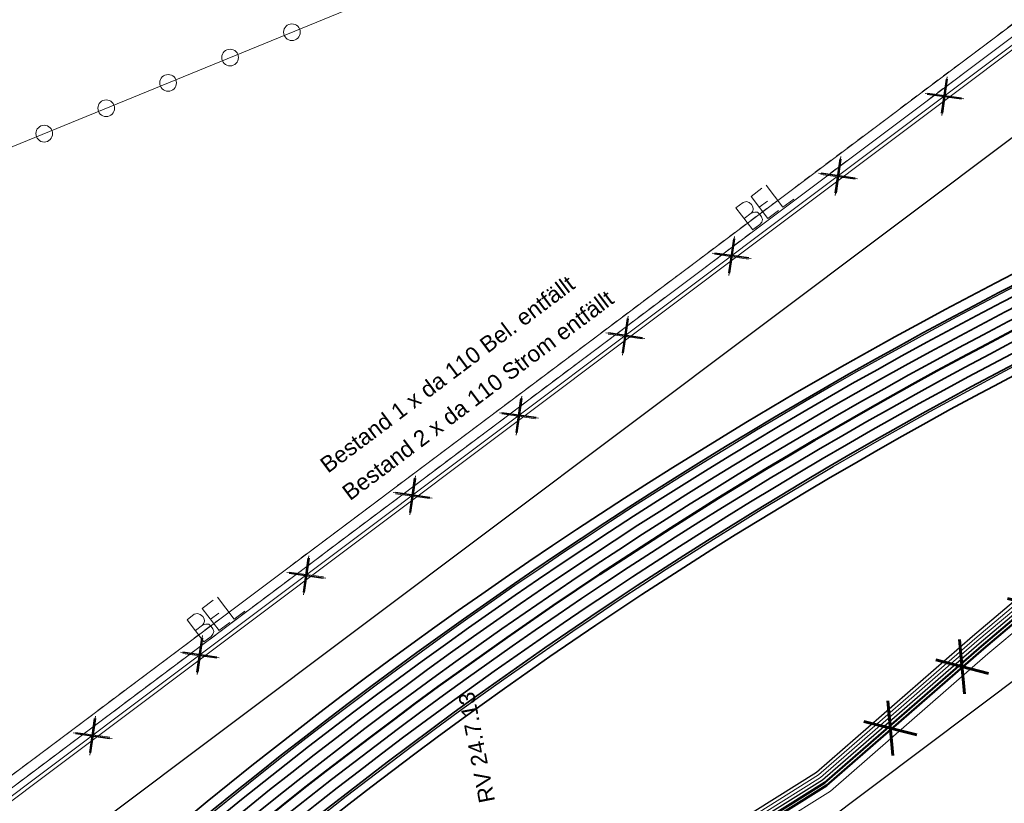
# Model space of a CAD drawing. Header units: metres. Extents: x -502 to 161, y -108 to 174.
# Tile 257 of 656: x -238 to -224, y -1 to 10. Entities that reach past the tile are written whole.
import ezdxf

# ---------------------------------------------------------------- set-up
doc = ezdxf.new("R2010")
doc.units = ezdxf.units.M
doc.header["$LTSCALE"] = 0.1
doc.linetypes.add('102', pattern=[101.6, 101.6, 0])
doc.linetypes.add('2-1', pattern=[0.17, 0.06, -0.025, 0.06, -0.025])
for name, color, linetype in [('BRI31-005.05-5p02-Koordinierung Lageplan 4. BA ZOB West 2022-06-15', 7, 'Continuous'), ('BRI31-005.06-5f07-Koordinierung Lageplan 4. BA ZOB Fernbusbahnh', 7, 'Continuous'), ('BRI31-005.07-5f08-Koordinierung Lageplan 4. BA Radstation - Seeterrasse 2023-05-31', 7, 'Continuous')]:
    doc.layers.add(name, color=color, linetype=linetype)
doc.styles.add('Arial', font='arial.ttf')
doc.styles.add('Txt', font='txt_____.ttf')

# ---------------------------------------------------------------- blocks, each defined once
blk = doc.blocks.new('10011')
at = {"color": 190, "linetype": 'Continuous', "lineweight": 13, "true_color": 0x7f00ff, "transparency": 33554687}
for p, q in [((4.302568, 0.608018), (4.469535, 0.6081)), ((4.302568, 0.608018), (4.304235, 0.088154)), ((4.655568, 0.608018), (4.907582, 0.608142)), ((4.655568, 0.608018), (4.657235, 0.088154)), ((5.008568, 0.608018), (5.010235, 0.088154)), ((4.302693, 0.352595), (4.469661, 0.352677)), ((4.655694, 0.352595), (4.847467, 0.352689)), ((4.302824, 0.088154), (4.469791, 0.088236)), ((4.655824, 0.088154), (4.907837, 0.088278)), ((5.008823, 0.088154), (5.260838, 0.088278))]:
    blk.add_line(p, q, dxfattribs=at)
at = {"color": 190, "linetype": 'Continuous', "lineweight": 13, "true_color": 0x7f00ff, "transparency": 33554687, "flags": 128}
blk.add_lwpolyline([(4.469535, 0.6081), (4.530396, 0.585559), (4.557445, 0.540477), (4.569467, 0.480368), (4.566462, 0.43228), (4.546926, 0.393209), (4.513866, 0.367663), (4.469661, 0.352677), (4.531898, 0.330094), (4.573975, 0.298537), (4.585997, 0.238428), (4.581489, 0.182827), (4.567964, 0.136242), (4.52739, 0.103182), (4.469791, 0.088236)], dxfattribs=at)
blk = doc.blocks.new('1016')
at = {"color": 7, "linetype": 'Continuous', "lineweight": 9, "transparency": 33554687}
for p, q in [((0.703072, 0.277444), (1.257444, -0.276928)), ((1.257444, 0.277444), (0.703072, -0.276928))]:
    blk.add_line(p, q, dxfattribs=at)
at = {"color": 2, "linetype": 'Continuous', "lineweight": 20, "true_color": 0xffff00, "transparency": 33554687}
for p, q in [((1.212401, 0.25319), (0.727326, -0.231885)), ((0.727326, 0.232401), (1.212401, -0.252674)), ((0.748114, 0.25319), (1.23319, -0.231885)), ((1.23319, 0.232401), (0.748114, -0.252674))]:
    blk.add_line(p, q, dxfattribs=at)
blk = doc.blocks.new('9141')
at = {"color": 7, "linetype": 'Continuous', "lineweight": 9, "transparency": 33554687}
blk.add_circle((0, 0), 0.25, dxfattribs=at)

msp = doc.modelspace()

# ---------------------------------------------------------------- linework, layer by layer
at = {"layer": 'BRI31-005.05-5p02-Koordinierung Lageplan 4. BA ZOB West 2022-06-15', "color": 255, "linetype": 'Continuous', "lineweight": 13, "transparency": 33554687, "flags": 128}
msp.add_lwpolyline([(-181.694, 38.893, 0.054139), (-198.436, 28.965), (-236.591, 0.344), (-264.067, -20.267), (-264.067, -20.267, -0.045833), (-278.968, -29.442), (-278.968, -29.442), (-281.731, -30.811), (-281.731, -30.811, -0.047348), (-316.383, -43.703), (-316.383, -43.703, 0.090587), (-332.98, -51.565, -0.025816), (-337.225, -54.294)], format="xyb", dxfattribs=at)
at = {"layer": 'BRI31-005.05-5p02-Koordinierung Lageplan 4. BA ZOB West 2022-06-15', "color": 250, "linetype": '102', "lineweight": 13, "true_color": 0x333333, "transparency": 33554687, "flags": 128}
for points in [[(-388.371, -27.044), (-388.111, -26.768), (-387.302, -26.275), (-386.29, -26.082), (-385.895, -26.127), (-384.332, -25.57), (-381.35, -25.097), (-378.375, -24.538), (-375.339, -23.899), (-372.362, -23.298), (-369.396, -22.758), (-366.309, -22.197), (-363.229, -21.717), (-360.307, -21.198), (-357.305, -20.667), (-354.305, -20.316), (-351.282, -19.906), (-348.149, -19.515), (-345.174, -19.305), (-342.776, -19.47), (-341.98, -19.45), (-340.908, -19.5), (-338.11, -19.66), (-335.961, -20.016), (-332.944, -20.376), (-329.947, -20.756), (-326.881, -21.187), (-323.902, -21.707), (-320.962, -22.185), (-317.905, -22.355), (-314.86, -22.515), (-311.899, -22.485), (-308.674, -22.425), (-305.646, -22.465), (-302.593, -22.575), (-299.729, -22.635), (-296.687, -22.665), (-294.836, -22.725), (-293.826, -22.765), (-292.242, -22.815), (-291.011, -22.795), (-288.126, -22.975), (-285.12, -23.045), (-282.04, -22.925), (-278.747, -22.955), (-275.817, -22.695), (-272.727, -22.426), (-270.031, -21.958), (-266.81, -21.21), (-263.969, -20.462), (-260.881, -19.437), (-258.242, -18.259), (-256.269, -17.471), (-247.408, -12.827), (-247.38, -12.81), (-246.593, -12.34), (-245.907, -11.928), (-244.866, -11.346), (-242.317, -10.014), (-239.472, -8.553), (-236.887, -7.336), (-229.013, -2.331), (-226.579, -0.808), (-224.246, 1.223), (-219.645, 5.111), (-217.317, 7.193), (-214.815, 9.189), (-212.534, 10.929), (-209.797, 13.145), (-209.236, 13.621), (-208.625, 14.269), (-207.856, 14.714), (-205.652, 16.886), (-203.189, 18.836), (-200.891, 20.806), (-198.521, 22.65), (-196.084, 24.4), (-193.692, 26.24), (-185.887, 31.377), (-183.194, 32.719), (-180.443, 33.701), (-177.644, 34.533), (-174.869, 35.205), (-172.66, 35.494), (-172.634, 35.296)], [(-173.467, 35.136), (-174.823, 34.959), (-177.578, 34.291), (-180.365, 33.463), (-183.096, 32.489), (-185.763, 31.159), (-193.546, 26.036), (-195.934, 24.2), (-198.371, 22.45), (-200.733, 20.614), (-203.029, 18.644), (-205.486, 16.698), (-207.704, 14.514), (-208.467, 14.071), (-209.064, 13.439), (-209.637, 12.953), (-212.38, 10.731), (-214.661, 8.991), (-217.155, 7.003), (-219.481, 4.923), (-224.084, 1.033), (-226.429, -1.01), (-228.881, -2.543), (-236.767, -7.556), (-239.362, -8.777), (-242.202, -10.236), (-244.746, -11.566), (-245.781, -12.146), (-246.465, -12.554), (-247.248, -13.021), (-247.28, -13.044), (-256.165, -17.699), (-258.144, -18.489), (-260.791, -19.669), (-263.897, -20.702), (-266.75, -21.452), (-269.981, -22.204), (-272.695, -22.674), (-275.795, -22.945), (-278.737, -23.205), (-282.038, -23.175), (-285.118, -23.295), (-288.136, -23.225), (-291.017, -23.045), (-292.244, -23.065), (-293.836, -23.015), (-294.846, -22.975), (-296.693, -22.915), (-299.733, -22.885), (-302.601, -22.825), (-305.652, -22.715), (-308.674, -22.675), (-311.897, -22.735), (-314.866, -22.765), (-317.917, -22.605), (-320.99, -22.435), (-323.944, -21.955), (-326.921, -21.435), (-329.979, -21.004), (-332.974, -20.624), (-335.995, -20.264), (-338.143, -19.909), (-338.111, -19.711), (-335.967, -20.066), (-332.95, -20.426), (-329.953, -20.806), (-326.889, -21.237), (-323.91, -21.757), (-320.968, -22.235), (-317.907, -22.405), (-314.862, -22.565), (-311.899, -22.535), (-308.674, -22.475), (-305.648, -22.515), (-302.595, -22.625), (-299.729, -22.685), (-296.689, -22.715), (-294.838, -22.775), (-293.828, -22.815), (-292.242, -22.865), (-291.013, -22.845), (-288.128, -23.025), (-285.12, -23.095), (-282.04, -22.975), (-278.745, -23.005), (-275.813, -22.745), (-272.721, -22.476), (-270.021, -22.008), (-266.798, -21.258), (-263.955, -20.51), (-260.863, -19.483), (-258.222, -18.305), (-256.249, -17.517), (-247.384, -12.872), (-247.356, -12.853), (-246.567, -12.382), (-245.881, -11.972), (-244.842, -11.39), (-242.294, -10.058), (-239.45, -8.597), (-236.863, -7.38), (-228.987, -2.373), (-226.549, -0.848), (-224.214, 1.185), (-219.613, 5.073), (-217.285, 7.155), (-214.785, 9.149), (-212.504, 10.889), (-209.765, 13.107), (-209.202, 13.585), (-208.593, 14.229), (-207.826, 14.674), (-205.618, 16.848), (-203.157, 18.798), (-200.859, 20.768), (-198.491, 22.61), (-196.054, 24.36), (-193.662, 26.2), (-185.863, 31.333), (-183.174, 32.673), (-180.427, 33.653), (-177.63, 34.485), (-174.859, 35.155), (-173.493, 35.334), (-173.467, 35.136)], [(-172.634, 35.296), (-174.833, 35.009), (-177.592, 34.339), (-180.381, 33.511), (-183.116, 32.535), (-185.787, 31.203), (-193.576, 26.076), (-195.964, 24.24), (-198.401, 22.49), (-200.765, 20.652), (-203.061, 18.682), (-205.52, 16.736), (-207.734, 14.554), (-208.499, 14.111), (-209.098, 13.475), (-209.669, 12.991), (-212.41, 10.771), (-214.691, 9.031), (-217.187, 7.041), (-219.513, 4.961), (-224.116, 1.071), (-226.459, -0.97), (-228.907, -2.501), (-236.791, -7.512), (-239.384, -8.733), (-242.225, -10.192), (-244.77, -11.522), (-245.807, -12.102), (-246.491, -12.512), (-247.276, -12.98), (-247.308, -13.001), (-256.185, -17.653), (-258.164, -18.443), (-260.809, -19.623), (-263.911, -20.654), (-266.762, -21.404), (-269.991, -22.154), (-272.701, -22.624), (-275.799, -22.895), (-278.739, -23.155), (-282.038, -23.125), (-285.118, -23.245), (-288.134, -23.175), (-291.015, -22.995), (-292.244, -23.015), (-293.834, -22.965), (-294.844, -22.925), (-296.691, -22.865), (-299.733, -22.835), (-302.599, -22.775), (-305.65, -22.665), (-308.674, -22.625), (-311.897, -22.685), (-314.864, -22.715), (-317.915, -22.555), (-320.984, -22.385), (-323.936, -21.905), (-326.913, -21.385), (-329.973, -20.954), (-332.968, -20.574), (-335.989, -20.214), (-338.132, -19.86), (-340.918, -19.7), (-341.982, -19.65), (-342.78, -19.67), (-345.174, -19.505), (-348.129, -19.715), (-351.256, -20.104), (-354.279, -20.514), (-357.275, -20.865), (-360.273, -21.394), (-363.197, -21.915), (-366.275, -22.395), (-369.36, -22.954), (-372.324, -23.494), (-375.299, -24.095), (-378.335, -24.734), (-381.316, -25.295), (-384.282, -25.764), (-385.871, -26.331), (-386.282, -26.284), (-387.228, -26.465), (-387.983, -26.924), (-388.247, -27.204)], [(-245.858, -12.016), (-244.817, -11.434), (-242.27, -10.102), (-239.428, -8.642), (-236.839, -7.424), (-228.961, -2.415), (-226.519, -0.888), (-224.181, 1.147), (-219.58, 5.035), (-217.253, 7.118), (-214.754, 9.11), (-212.473, 10.849), (-209.733, 13.069), (-209.575, 12.875), (-212.319, 10.653), (-214.6, 8.912), (-217.091, 6.926), (-219.416, 4.847), (-224.019, 0.957), (-226.369, -1.09), (-228.827, -2.627), (-236.719, -7.644), (-239.318, -8.866), (-242.154, -10.324), (-244.699, -11.654), (-245.736, -12.234), (-245.858, -12.016)]]:
    msp.add_lwpolyline(points, dxfattribs=at)
at = {"layer": 'BRI31-005.05-5p02-Koordinierung Lageplan 4. BA ZOB West 2022-06-15', "color": 250, "linetype": 'Continuous', "lineweight": 25, "true_color": 0x333333, "transparency": 33554687, "flags": 128}
for points in [[(-239.472, -8.553), (-236.887, -7.336), (-229.013, -2.331), (-226.579, -0.808), (-224.246, 1.223), (-219.645, 5.111), (-217.317, 7.193), (-214.815, 9.189), (-212.534, 10.929), (-209.797, 13.145), (-209.236, 13.621), (-208.625, 14.269), (-207.856, 14.714), (-205.652, 16.886), (-203.189, 18.836), (-200.891, 20.806), (-198.521, 22.65), (-196.084, 24.4), (-193.692, 26.24), (-185.887, 31.377), (-183.194, 32.719), (-180.443, 33.701), (-177.644, 34.533)], [(-177.592, 34.339), (-180.381, 33.511), (-183.116, 32.535), (-185.787, 31.203), (-193.576, 26.076), (-195.964, 24.24), (-198.401, 22.49), (-200.765, 20.652), (-203.061, 18.682), (-205.52, 16.736), (-207.734, 14.554), (-208.499, 14.111), (-209.098, 13.475), (-209.669, 12.991), (-212.41, 10.771), (-214.691, 9.031), (-217.187, 7.041), (-219.513, 4.961), (-224.116, 1.071), (-226.459, -0.97), (-228.907, -2.501), (-236.791, -7.512), (-239.384, -8.733)]]:
    msp.add_lwpolyline(points, dxfattribs=at)
at = {"layer": 'BRI31-005.05-5p02-Koordinierung Lageplan 4. BA ZOB West 2022-06-15', "color": 1, "linetype": 'Continuous', "lineweight": 25, "true_color": 0xff0000, "transparency": 33554687, "flags": 128}
msp.add_lwpolyline([(-208.53, 14.15), (-209.133, 13.512), (-209.701, 13.03), (-212.442, 10.81), (-214.723, 9.07), (-217.22, 7.079), (-219.547, 4.998), (-224.149, 1.109), (-226.489, -0.929), (-228.934, -2.458), (-236.815, -7.468), (-239.406, -8.687), (-242.248, -10.147), (-244.794, -11.478), (-245.831, -12.059), (-246.516, -12.468), (-247.302, -12.937), (-247.332, -12.958), (-256.207, -17.608)], dxfattribs=at)
at = {"layer": 'BRI31-005.05-5p02-Koordinierung Lageplan 4. BA ZOB West 2022-06-15', "color": 3, "linetype": 'Continuous', "lineweight": 50, "true_color": 0x00ff00, "transparency": 33554687, "flags": 128}
for points in [[(-208.948, 13.562), (-209.009, 13.498), (-209.064, 13.439), (-209.16, 13.358), (-209.387, 13.165), (-209.67, 12.991), (-212.411, 10.771), (-214.692, 9.031), (-217.188, 7.041), (-219.514, 4.96), (-224.116, 1.071), (-226.459, -0.969), (-228.907, -2.5), (-236.791, -7.512), (-239.384, -8.732), (-242.224, -10.191), (-244.77, -11.522), (-245.809, -12.103), (-245.941, -12.171)], [(-208.889, 13.479), (-208.936, 13.429), (-208.995, 13.366), (-209.095, 13.282), (-209.328, 13.084), (-209.637, 12.953), (-212.38, 10.732), (-214.661, 8.992), (-217.156, 7.003), (-219.481, 4.922), (-224.083, 1.033), (-226.429, -1.009), (-228.88, -2.542), (-236.767, -7.556), (-239.362, -8.777), (-242.201, -10.235), (-244.746, -11.566), (-245.785, -12.147)]]:
    msp.add_lwpolyline(points, dxfattribs=at)
at = {"layer": 'BRI31-005.05-5p02-Koordinierung Lageplan 4. BA ZOB West 2022-06-15', "color": 3, "linetype": 'Continuous', "lineweight": 35, "true_color": 0x00ff00, "transparency": 33554687, "flags": 128}
for points in [[(-279.406, -30.924), (-270.947, -26.71, 0.095997), (-268.161, -24.576, -0.065942), (-264.821, -21.686, 0.025186), (-260.486, -18.512), (-255.527, -14.482, -0.005996), (-254.92, -14.001, -0.059186), (-248.385, -10.082, 0.078462), (-238.291, -3.489), (-238.291, -3.489, -0.100623), (-214.844, 10.395), (-214.844, 10.395), (-211.177, 9.7), (-205.55, 1.444)], [(-205.711, 1.414), (-211.266, 9.565), (-214.833, 10.24), (-214.833, 10.24, 0.100475), (-238.191, -3.6), (-238.191, -3.6, -0.078462), (-248.324, -10.219), (-248.324, -10.219, 0.059186), (-254.828, -14.12), (-254.828, -14.12), (-254.828, -14.12, 0.005996), (-255.433, -14.599), (-255.433, -14.599), (-260.391, -18.628, -0.025186), (-264.738, -21.811), (-264.738, -21.811, 0.065942), (-268.049, -24.675), (-268.049, -24.675), (-268.049, -24.675, -0.095997), (-270.88, -26.844), (-270.88, -26.844), (-279.34, -31.058)], [(-311.246, -44.722), (-303.635, -41.897), (-298.44, -39.61), (-284.995, -33.889), (-279.275, -31.193), (-270.813, -26.978, 0.095997), (-267.936, -24.775), (-267.936, -24.775, -0.065942), (-264.656, -21.936), (-264.656, -21.936, 0.025186), (-260.296, -18.745), (-255.338, -14.715, -0.005996), (-254.737, -14.238), (-254.737, -14.238, -0.059186), (-248.262, -10.355), (-248.262, -10.355, 0.078462), (-238.09, -3.711), (-238.09, -3.711, -0.100327), (-214.821, 10.085), (-214.821, 10.085), (-211.355, 9.429), (-205.872, 1.383)], [(-206.032, 1.353), (-211.444, 9.293), (-214.81, 9.93), (-214.81, 9.93, 0.100178), (-237.99, -3.823), (-237.99, -3.823, -0.078462), (-248.201, -10.492), (-248.201, -10.492, 0.059186), (-254.645, -14.357), (-254.645, -14.357), (-254.645, -14.357, 0.005996), (-255.243, -14.831), (-255.243, -14.831), (-260.202, -18.861), (-260.202, -18.861, -0.025186), (-264.574, -22.062), (-264.574, -22.062), (-264.574, -22.062, 0.065942), (-267.824, -24.874), (-267.824, -24.874), (-267.824, -24.874, -0.095997), (-270.746, -27.112), (-270.746, -27.112), (-279.21, -31.328)], [(-279.144, -31.463), (-270.679, -27.247, 0.095997), (-267.712, -24.974), (-267.712, -24.974, -0.065942), (-264.491, -22.187), (-264.491, -22.187, 0.025186), (-260.107, -18.977), (-255.149, -14.948, -0.005996), (-254.553, -14.475, -0.059186), (-248.139, -10.629), (-248.139, -10.629, 0.078462), (-237.889, -3.934), (-237.889, -3.934), (-237.889, -3.934, -0.100028), (-214.798, 9.776), (-214.798, 9.776), (-211.533, 9.157), (-206.193, 1.322)], [(-206.514, 1.261), (-211.711, 8.885), (-214.775, 9.466, 0.099728), (-237.688, -4.156, -0.078462), (-248.017, -10.903, 0.059186), (-254.369, -14.713, 0.005996), (-254.96, -15.181), (-259.918, -19.21, -0.025186), (-264.326, -22.438, 0.065942), (-267.488, -25.173), (-267.488, -25.173, -0.095997), (-270.545, -27.515), (-270.545, -27.515), (-279.013, -31.733)], [(-278.948, -31.868), (-270.479, -27.649), (-270.479, -27.649, 0.095997), (-267.375, -25.273), (-267.375, -25.273, -0.065942), (-264.244, -22.563), (-264.244, -22.563, 0.025186), (-259.823, -19.327), (-259.823, -19.327), (-254.865, -15.297, -0.005996), (-254.278, -14.831), (-254.278, -14.831, -0.059186), (-247.955, -11.04), (-247.955, -11.04, 0.078462), (-237.587, -4.268), (-237.587, -4.268, -0.099577), (-214.764, 9.311), (-214.764, 9.311), (-211.8, 8.75), (-206.675, 1.23)], [(-206.836, 1.2), (-211.889, 8.614), (-214.752, 9.156), (-214.752, 9.156, 0.099425), (-237.487, -4.379), (-237.487, -4.379, -0.078462), (-247.894, -11.176, 0.059186), (-254.186, -14.95, 0.005996), (-254.77, -15.413), (-259.729, -19.443, -0.025186), (-264.161, -22.688, 0.065942), (-267.263, -25.372, -0.095997), (-270.412, -27.784), (-278.882, -32.003), (-284.627, -34.71), (-298.083, -40.435), (-303.297, -42.731), (-310.925, -45.563), (-314.767, -47.655, 0.354166), (-315.247, -48.819), (-312.901, -56.696), (-312.901, -56.696, 0.16104), (-309.364, -61.769), (-309.364, -61.769)], [(-278.817, -32.138), (-270.345, -27.918), (-270.345, -27.918, 0.095997), (-267.151, -25.472), (-267.151, -25.472), (-267.151, -25.472, -0.065941), (-264.079, -22.814), (-264.079, -22.814), (-264.079, -22.814, 0.025186), (-259.634, -19.56), (-259.634, -19.56), (-254.676, -15.53, -0.005996), (-254.094, -15.069, -0.059186), (-247.832, -11.313, 0.078462), (-237.386, -4.49), (-237.386, -4.49, -0.099273), (-214.74, 9.001), (-214.74, 9.001), (-211.978, 8.478), (-206.997, 1.169)]]:
    msp.add_lwpolyline(points, format="xyb", dxfattribs=at)
at = {"layer": 'BRI31-005.05-5p02-Koordinierung Lageplan 4. BA ZOB West 2022-06-15', "color": 21, "linetype": 'Continuous', "lineweight": 25, "true_color": 0xff9f7f, "transparency": 33554687, "flags": 128}
for points in [[(-214.631, 10.278, 0.101236), (-238.172, -3.624), (-239.903, -5.094), (-241.875, -2.662)], [(-247.881, -11.204), (-247.881, -11.204, 0.078447), (-237.468, -4.403), (-237.468, -4.403), (-237.468, -4.403, -0.100192), (-214.552, 9.194), (-214.552, 9.194)]]:
    msp.add_lwpolyline(points, format="xyb", dxfattribs=at)
at = {"layer": 'BRI31-005.05-5p02-Koordinierung Lageplan 4. BA ZOB West 2022-06-15', "color": 1, "linetype": 'Continuous', "lineweight": 50, "true_color": 0xff0000, "transparency": 33554687, "flags": 128}
msp.add_lwpolyline([(-254.461, -14.594), (-254.461, -14.594, -0.059186), (-248.078, -10.766), (-248.078, -10.766, 0.078462), (-237.788, -4.045), (-237.788, -4.045, -0.099878), (-214.787, 9.621), (-214.787, 9.621), (-211.622, 9.021), (-206.354, 1.291)], format="xyb", dxfattribs=at)
at = {"layer": 'BRI31-005.06-5f07-Koordinierung Lageplan 4. BA ZOB Fernbusbahnh', "color": 7, "linetype": 'Continuous', "lineweight": 30, "transparency": 33554687}
for p, q in [((-263.407, -21.146), (-199.086, 27.102)), ((-251.36, -20.235), (-195.185, 21.902))]:
    msp.add_line(p, q, dxfattribs=at)
at = {"layer": 'BRI31-005.06-5f07-Koordinierung Lageplan 4. BA ZOB Fernbusbahnh', "color": 4, "linetype": 'Continuous', "lineweight": 13, "true_color": 0x00ffff, "transparency": 33554687}
msp.add_line((-211.282, 19.713), (-244.424, 6.148, 320.026), dxfattribs=at)
at = {"layer": 'BRI31-005.06-5f07-Koordinierung Lageplan 4. BA ZOB Fernbusbahnh', "color": 7, "linetype": 'Continuous', "lineweight": 13, "transparency": 33554687, "flags": 128}
for points in [[(-337.053, -53.906), (-337.053, -53.906, 0.024076), (-333.124, -51.36), (-333.124, -51.36, -0.090571), (-316.448, -43.461, 0.047347), (-281.841, -30.587), (-279.077, -29.218, 0.045809), (-264.224, -20.071), (-198.594, 29.158, -0.054812), (-181.586, 39.217), (-181.586, 39.217, -0.038475), (-159.177, 47.336), (-159.177, 47.336, 0.039395), (-137.757, 55.141), (-137.192, 55.4), (-137.192, 55.4, 0.064343), (-127.446, 61.52), (-127.446, 61.52), (-122.571, 65.536, -0.170872), (-88.33, 78.059), (-82.282, 78.436), (-80.567, 79.709), (-70.98, 86.821), (-68.555, 87.666)], [(-279.011, -29.352, 0.045809), (-264.134, -20.191), (-198.504, 29.038), (-198.504, 29.038, -0.054812), (-181.524, 39.08), (-181.524, 39.08, -0.038475), (-159.137, 47.192), (-159.137, 47.192, 0.039395), (-137.695, 55.004), (-137.695, 55.004), (-137.129, 55.264, 0.064344), (-127.35, 61.405), (-122.476, 65.42), (-122.476, 65.42, -0.17089), (-88.325, 77.909), (-88.325, 77.909), (-82.228, 78.289), (-80.478, 79.588), (-70.909, 86.687), (-68.561, 87.506)]]:
    msp.add_lwpolyline(points, format="xyb", dxfattribs=at)
at = {"layer": 'BRI31-005.06-5f07-Koordinierung Lageplan 4. BA ZOB Fernbusbahnh', "color": 255, "linetype": 'Continuous', "lineweight": 9, "transparency": 33554687, "flags": 128}
msp.add_lwpolyline([(-181.694, 38.893, 0.054139), (-198.436, 28.965), (-236.591, 0.344), (-264.067, -20.267), (-264.067, -20.267, -0.045833), (-278.968, -29.442), (-278.968, -29.442), (-281.731, -30.811), (-281.731, -30.811, -0.047348), (-316.383, -43.703), (-316.383, -43.703, 0.090587), (-332.98, -51.565, -0.025816), (-337.225, -54.294)], format="xyb", dxfattribs=at)
at = {"layer": 'BRI31-005.06-5f07-Koordinierung Lageplan 4. BA ZOB Fernbusbahnh', "color": 190, "linetype": 'Continuous', "lineweight": 13, "true_color": 0x7f00ff, "transparency": 33554687, "flags": 128}
msp.add_lwpolyline([(-337.2, -54.337, 0.025831), (-332.949, -51.604, -0.090589), (-316.367, -43.75), (-316.367, -43.75, 0.047344), (-281.709, -30.856), (-281.709, -30.856), (-278.944, -29.487), (-278.944, -29.487, 0.045829), (-264.037, -20.307), (-264.037, -20.307), (-198.414, 28.918, -0.054812), (-181.463, 38.943)], format="xyb", dxfattribs=at)
at = {"layer": 'BRI31-005.06-5f07-Koordinierung Lageplan 4. BA ZOB Fernbusbahnh', "color": 250, "linetype": '102', "lineweight": 9, "true_color": 0x333333, "transparency": 33554687, "flags": 128}
for points in [[(-388.371, -27.044), (-388.111, -26.768), (-387.302, -26.275), (-386.29, -26.082), (-385.895, -26.127), (-384.332, -25.57), (-381.35, -25.097), (-378.375, -24.538), (-375.339, -23.899), (-372.362, -23.298), (-369.396, -22.758), (-366.309, -22.197), (-363.229, -21.717), (-360.307, -21.198), (-357.305, -20.667), (-354.305, -20.316), (-351.282, -19.906), (-348.149, -19.515), (-345.174, -19.305), (-342.776, -19.47), (-341.98, -19.45), (-340.908, -19.5), (-338.11, -19.66), (-335.961, -20.016), (-332.944, -20.376), (-329.947, -20.756), (-326.881, -21.187), (-323.902, -21.707), (-320.962, -22.185), (-317.905, -22.355), (-314.86, -22.515), (-311.899, -22.485), (-308.674, -22.425), (-305.646, -22.465), (-302.593, -22.575), (-299.729, -22.635), (-296.687, -22.665), (-294.836, -22.725), (-293.826, -22.765), (-292.242, -22.815), (-291.011, -22.795), (-288.126, -22.975), (-285.12, -23.045), (-282.04, -22.925), (-278.747, -22.955), (-275.817, -22.695), (-272.727, -22.426), (-270.031, -21.958), (-266.81, -21.21), (-263.969, -20.462), (-260.881, -19.437), (-258.242, -18.259), (-256.269, -17.471), (-247.408, -12.827), (-247.38, -12.81), (-246.593, -12.34), (-245.907, -11.928), (-244.866, -11.346), (-242.317, -10.014), (-239.472, -8.553), (-236.887, -7.336), (-229.013, -2.331), (-226.579, -0.808), (-224.246, 1.223), (-219.645, 5.111), (-217.317, 7.193), (-214.815, 9.189), (-212.534, 10.929), (-209.797, 13.145), (-209.236, 13.621), (-208.625, 14.269), (-207.856, 14.714), (-205.652, 16.886), (-203.189, 18.836), (-200.891, 20.806), (-198.521, 22.65), (-196.084, 24.4), (-193.692, 26.24), (-185.887, 31.377), (-183.194, 32.719), (-180.443, 33.701), (-177.644, 34.533), (-174.869, 35.205), (-172.66, 35.494), (-172.634, 35.296)], [(-173.467, 35.136), (-174.823, 34.959), (-177.578, 34.291), (-180.365, 33.463), (-183.096, 32.489), (-185.763, 31.159), (-193.546, 26.036), (-195.934, 24.2), (-198.371, 22.45), (-200.733, 20.614), (-203.029, 18.644), (-205.486, 16.698), (-207.704, 14.514), (-208.467, 14.071), (-209.064, 13.439), (-209.637, 12.953), (-212.38, 10.731), (-214.661, 8.991), (-217.155, 7.003), (-219.481, 4.923), (-224.084, 1.033), (-226.429, -1.01), (-228.881, -2.543), (-236.767, -7.556), (-239.362, -8.777), (-242.202, -10.236), (-244.746, -11.566), (-245.781, -12.146), (-246.465, -12.554), (-247.248, -13.021), (-247.28, -13.044), (-256.165, -17.699), (-258.144, -18.489), (-260.791, -19.669), (-263.897, -20.702), (-266.75, -21.452), (-269.981, -22.204), (-272.695, -22.674), (-275.795, -22.945), (-278.737, -23.205), (-282.038, -23.175), (-285.118, -23.295), (-288.136, -23.225), (-291.017, -23.045), (-292.244, -23.065), (-293.836, -23.015), (-294.846, -22.975), (-296.693, -22.915), (-299.733, -22.885), (-302.601, -22.825), (-305.652, -22.715), (-308.674, -22.675), (-311.897, -22.735), (-314.866, -22.765), (-317.917, -22.605), (-320.99, -22.435), (-323.944, -21.955), (-326.921, -21.435), (-329.979, -21.004), (-332.974, -20.624), (-335.995, -20.264), (-338.143, -19.909), (-338.111, -19.711), (-335.967, -20.066), (-332.95, -20.426), (-329.953, -20.806), (-326.889, -21.237), (-323.91, -21.757), (-320.968, -22.235), (-317.907, -22.405), (-314.862, -22.565), (-311.899, -22.535), (-308.674, -22.475), (-305.648, -22.515), (-302.595, -22.625), (-299.729, -22.685), (-296.689, -22.715), (-294.838, -22.775), (-293.828, -22.815), (-292.242, -22.865), (-291.013, -22.845), (-288.128, -23.025), (-285.12, -23.095), (-282.04, -22.975), (-278.745, -23.005), (-275.813, -22.745), (-272.721, -22.476), (-270.021, -22.008), (-266.798, -21.258), (-263.955, -20.51), (-260.863, -19.483), (-258.222, -18.305), (-256.249, -17.517), (-247.384, -12.872), (-247.356, -12.853), (-246.567, -12.382), (-245.881, -11.972), (-244.842, -11.39), (-242.294, -10.058), (-239.45, -8.597), (-236.863, -7.38), (-228.987, -2.373), (-226.549, -0.848), (-224.214, 1.185), (-219.613, 5.073), (-217.285, 7.155), (-214.785, 9.149), (-212.504, 10.889), (-209.765, 13.107), (-209.202, 13.585), (-208.593, 14.229), (-207.826, 14.674), (-205.618, 16.848), (-203.157, 18.798), (-200.859, 20.768), (-198.491, 22.61), (-196.054, 24.36), (-193.662, 26.2), (-185.863, 31.333), (-183.174, 32.673), (-180.427, 33.653), (-177.63, 34.485), (-174.859, 35.155), (-173.493, 35.334), (-173.467, 35.136)], [(-172.634, 35.296), (-174.833, 35.009), (-177.592, 34.339), (-180.381, 33.511), (-183.116, 32.535), (-185.787, 31.203), (-193.576, 26.076), (-195.964, 24.24), (-198.401, 22.49), (-200.765, 20.652), (-203.061, 18.682), (-205.52, 16.736), (-207.734, 14.554), (-208.499, 14.111), (-209.098, 13.475), (-209.669, 12.991), (-212.41, 10.771), (-214.691, 9.031), (-217.187, 7.041), (-219.513, 4.961), (-224.116, 1.071), (-226.459, -0.97), (-228.907, -2.501), (-236.791, -7.512), (-239.384, -8.733), (-242.225, -10.192), (-244.77, -11.522), (-245.807, -12.102), (-246.491, -12.512), (-247.276, -12.98), (-247.308, -13.001), (-256.185, -17.653), (-258.164, -18.443), (-260.809, -19.623), (-263.911, -20.654), (-266.762, -21.404), (-269.991, -22.154), (-272.701, -22.624), (-275.799, -22.895), (-278.739, -23.155), (-282.038, -23.125), (-285.118, -23.245), (-288.134, -23.175), (-291.015, -22.995), (-292.244, -23.015), (-293.834, -22.965), (-294.844, -22.925), (-296.691, -22.865), (-299.733, -22.835), (-302.599, -22.775), (-305.65, -22.665), (-308.674, -22.625), (-311.897, -22.685), (-314.864, -22.715), (-317.915, -22.555), (-320.984, -22.385), (-323.936, -21.905), (-326.913, -21.385), (-329.973, -20.954), (-332.968, -20.574), (-335.989, -20.214), (-338.132, -19.86), (-340.918, -19.7), (-341.982, -19.65), (-342.78, -19.67), (-345.174, -19.505), (-348.129, -19.715), (-351.256, -20.104), (-354.279, -20.514), (-357.275, -20.865), (-360.273, -21.394), (-363.197, -21.915), (-366.275, -22.395), (-369.36, -22.954), (-372.324, -23.494), (-375.299, -24.095), (-378.335, -24.734), (-381.316, -25.295), (-384.282, -25.764), (-385.871, -26.331), (-386.282, -26.284), (-387.228, -26.465), (-387.983, -26.924), (-388.247, -27.204)], [(-245.858, -12.016), (-244.817, -11.434), (-242.27, -10.102), (-239.428, -8.642), (-236.839, -7.424), (-228.961, -2.415), (-226.519, -0.888), (-224.181, 1.147), (-219.58, 5.035), (-217.253, 7.118), (-214.754, 9.11), (-212.473, 10.849), (-209.733, 13.069), (-209.575, 12.875), (-212.319, 10.653), (-214.6, 8.912), (-217.091, 6.926), (-219.416, 4.847), (-224.019, 0.957), (-226.369, -1.09), (-228.827, -2.627), (-236.719, -7.644), (-239.318, -8.866), (-242.154, -10.324), (-244.699, -11.654), (-245.736, -12.234), (-245.858, -12.016)]]:
    msp.add_lwpolyline(points, dxfattribs=at)
at = {"layer": 'BRI31-005.06-5f07-Koordinierung Lageplan 4. BA ZOB Fernbusbahnh', "color": 250, "linetype": 'Continuous', "lineweight": 20, "true_color": 0x333333, "transparency": 33554687, "flags": 128}
for points in [[(-239.472, -8.553), (-236.887, -7.336), (-229.013, -2.331), (-226.579, -0.808), (-224.246, 1.223), (-219.645, 5.111), (-217.317, 7.193), (-214.815, 9.189), (-212.534, 10.929), (-209.797, 13.145), (-209.236, 13.621), (-208.625, 14.269), (-207.856, 14.714), (-205.652, 16.886), (-203.189, 18.836), (-200.891, 20.806), (-198.521, 22.65), (-196.084, 24.4), (-193.692, 26.24), (-185.887, 31.377), (-183.194, 32.719), (-180.443, 33.701), (-177.644, 34.533)], [(-177.592, 34.339), (-180.381, 33.511), (-183.116, 32.535), (-185.787, 31.203), (-193.576, 26.076), (-195.964, 24.24), (-198.401, 22.49), (-200.765, 20.652), (-203.061, 18.682), (-205.52, 16.736), (-207.734, 14.554), (-208.499, 14.111), (-209.098, 13.475), (-209.669, 12.991), (-212.41, 10.771), (-214.691, 9.031), (-217.187, 7.041), (-219.513, 4.961), (-224.116, 1.071), (-226.459, -0.97), (-228.907, -2.501), (-236.791, -7.512), (-239.384, -8.733)]]:
    msp.add_lwpolyline(points, dxfattribs=at)
at = {"layer": 'BRI31-005.06-5f07-Koordinierung Lageplan 4. BA ZOB Fernbusbahnh', "color": 1, "linetype": 'Continuous', "lineweight": 20, "true_color": 0xff0000, "transparency": 33554687, "flags": 128}
msp.add_lwpolyline([(-208.53, 14.15), (-209.133, 13.512), (-209.701, 13.03), (-212.442, 10.81), (-214.723, 9.07), (-217.22, 7.079), (-219.547, 4.998), (-224.149, 1.109), (-226.489, -0.929), (-228.934, -2.458), (-236.815, -7.468), (-239.406, -8.687), (-242.248, -10.147), (-244.794, -11.478), (-245.831, -12.059), (-246.516, -12.468), (-247.302, -12.937), (-247.332, -12.958), (-256.207, -17.608)], dxfattribs=at)
at = {"layer": 'BRI31-005.06-5f07-Koordinierung Lageplan 4. BA ZOB Fernbusbahnh', "color": 3, "linetype": 'Continuous', "lineweight": 50, "true_color": 0x00ff00, "transparency": 33554687, "flags": 128}
for points in [[(-208.948, 13.562), (-209.009, 13.498), (-209.064, 13.439), (-209.16, 13.358), (-209.387, 13.165), (-209.67, 12.991), (-212.411, 10.771), (-214.692, 9.031), (-217.188, 7.041), (-219.514, 4.96), (-224.116, 1.071), (-226.459, -0.969), (-228.907, -2.5), (-236.791, -7.512), (-239.384, -8.732), (-242.224, -10.191), (-244.77, -11.522), (-245.809, -12.103), (-245.941, -12.171)], [(-208.889, 13.479), (-208.936, 13.429), (-208.995, 13.366), (-209.095, 13.282), (-209.328, 13.084), (-209.637, 12.953), (-212.38, 10.732), (-214.661, 8.992), (-217.156, 7.003), (-219.481, 4.922), (-224.083, 1.033), (-226.429, -1.009), (-228.88, -2.542), (-236.767, -7.556), (-239.362, -8.777), (-242.201, -10.235), (-244.746, -11.566), (-245.785, -12.147)]]:
    msp.add_lwpolyline(points, dxfattribs=at)
at = {"layer": 'BRI31-005.06-5f07-Koordinierung Lageplan 4. BA ZOB Fernbusbahnh', "color": 3, "linetype": 'Continuous', "lineweight": 30, "true_color": 0x00ff00, "transparency": 33554687, "flags": 128}
for points in [[(-279.406, -30.924), (-270.947, -26.71, 0.095997), (-268.161, -24.576, -0.065942), (-264.821, -21.686, 0.025186), (-260.486, -18.512), (-255.527, -14.482, -0.005996), (-254.92, -14.001, -0.059186), (-248.385, -10.082, 0.078462), (-238.291, -3.489), (-238.291, -3.489, -0.100623), (-214.844, 10.395), (-214.844, 10.395), (-211.177, 9.7), (-205.55, 1.444)], [(-205.711, 1.414), (-211.266, 9.565), (-214.833, 10.24), (-214.833, 10.24, 0.100475), (-238.191, -3.6), (-238.191, -3.6, -0.078462), (-248.324, -10.219), (-248.324, -10.219, 0.059186), (-254.828, -14.12), (-254.828, -14.12), (-254.828, -14.12, 0.005996), (-255.433, -14.599), (-255.433, -14.599), (-260.391, -18.628, -0.025186), (-264.738, -21.811), (-264.738, -21.811, 0.065942), (-268.049, -24.675), (-268.049, -24.675), (-268.049, -24.675, -0.095997), (-270.88, -26.844), (-270.88, -26.844), (-279.34, -31.058)], [(-311.246, -44.722), (-303.635, -41.897), (-298.44, -39.61), (-284.995, -33.889), (-279.275, -31.193), (-270.813, -26.978, 0.095997), (-267.936, -24.775), (-267.936, -24.775, -0.065942), (-264.656, -21.936), (-264.656, -21.936, 0.025186), (-260.296, -18.745), (-255.338, -14.715, -0.005996), (-254.737, -14.238), (-254.737, -14.238, -0.059186), (-248.262, -10.355), (-248.262, -10.355, 0.078462), (-238.09, -3.711), (-238.09, -3.711, -0.100327), (-214.821, 10.085), (-214.821, 10.085), (-211.355, 9.429), (-205.872, 1.383)], [(-206.032, 1.353), (-211.444, 9.293), (-214.81, 9.93), (-214.81, 9.93, 0.100178), (-237.99, -3.823), (-237.99, -3.823, -0.078462), (-248.201, -10.492), (-248.201, -10.492, 0.059186), (-254.645, -14.357), (-254.645, -14.357), (-254.645, -14.357, 0.005996), (-255.243, -14.831), (-255.243, -14.831), (-260.202, -18.861), (-260.202, -18.861, -0.025186), (-264.574, -22.062), (-264.574, -22.062), (-264.574, -22.062, 0.065942), (-267.824, -24.874), (-267.824, -24.874), (-267.824, -24.874, -0.095997), (-270.746, -27.112), (-270.746, -27.112), (-279.21, -31.328)], [(-279.144, -31.463), (-270.679, -27.247, 0.095997), (-267.712, -24.974), (-267.712, -24.974, -0.065942), (-264.491, -22.187), (-264.491, -22.187, 0.025186), (-260.107, -18.977), (-255.149, -14.948, -0.005996), (-254.553, -14.475, -0.059186), (-248.139, -10.629), (-248.139, -10.629, 0.078462), (-237.889, -3.934), (-237.889, -3.934), (-237.889, -3.934, -0.100028), (-214.798, 9.776), (-214.798, 9.776), (-211.533, 9.157), (-206.193, 1.322)], [(-206.514, 1.261), (-211.711, 8.885), (-214.775, 9.466, 0.099728), (-237.688, -4.156, -0.078462), (-248.017, -10.903, 0.059186), (-254.369, -14.713, 0.005996), (-254.96, -15.181), (-259.918, -19.21, -0.025186), (-264.326, -22.438, 0.065942), (-267.488, -25.173), (-267.488, -25.173, -0.095997), (-270.545, -27.515), (-270.545, -27.515), (-279.013, -31.733)], [(-278.948, -31.868), (-270.479, -27.649), (-270.479, -27.649, 0.095997), (-267.375, -25.273), (-267.375, -25.273, -0.065942), (-264.244, -22.563), (-264.244, -22.563, 0.025186), (-259.823, -19.327), (-259.823, -19.327), (-254.865, -15.297, -0.005996), (-254.278, -14.831), (-254.278, -14.831, -0.059186), (-247.955, -11.04), (-247.955, -11.04, 0.078462), (-237.587, -4.268), (-237.587, -4.268, -0.099577), (-214.764, 9.311), (-214.764, 9.311), (-211.8, 8.75), (-206.675, 1.23)], [(-206.836, 1.2), (-211.889, 8.614), (-214.752, 9.156), (-214.752, 9.156, 0.099425), (-237.487, -4.379), (-237.487, -4.379, -0.078462), (-247.894, -11.176, 0.059186), (-254.186, -14.95, 0.005996), (-254.77, -15.413), (-259.729, -19.443, -0.025186), (-264.161, -22.688, 0.065942), (-267.263, -25.372, -0.095997), (-270.412, -27.784), (-278.882, -32.003), (-284.627, -34.71), (-298.083, -40.435), (-303.297, -42.731), (-310.925, -45.563), (-314.767, -47.655, 0.354166), (-315.247, -48.819), (-312.901, -56.696, 0.103821), (-310.974, -60.254)], [(-309.821, -45.313), (-303.241, -42.87), (-298.023, -40.573), (-284.565, -34.847), (-278.817, -32.138), (-270.345, -27.918), (-270.345, -27.918, 0.095997), (-267.151, -25.472), (-267.151, -25.472), (-267.151, -25.472, -0.065941), (-264.079, -22.814), (-264.079, -22.814), (-264.079, -22.814, 0.025186), (-259.634, -19.56), (-259.634, -19.56), (-254.676, -15.53, -0.005996), (-254.094, -15.069, -0.059186), (-247.832, -11.313, 0.078462), (-237.386, -4.49), (-237.386, -4.49, -0.099273), (-214.74, 9.001), (-214.74, 9.001), (-211.978, 8.478), (-206.997, 1.169)]]:
    msp.add_lwpolyline(points, format="xyb", dxfattribs=at)
at = {"layer": 'BRI31-005.06-5f07-Koordinierung Lageplan 4. BA ZOB Fernbusbahnh', "color": 1, "linetype": 'Continuous', "lineweight": 50, "true_color": 0xff0000, "transparency": 33554687, "flags": 128}
msp.add_lwpolyline([(-254.461, -14.594), (-254.461, -14.594, -0.059186), (-248.078, -10.766), (-248.078, -10.766, 0.078462), (-237.788, -4.045), (-237.788, -4.045, -0.099878), (-214.787, 9.621), (-214.787, 9.621), (-211.622, 9.021), (-206.354, 1.291)], format="xyb", dxfattribs=at)
at = {"layer": 'BRI31-005.07-5f08-Koordinierung Lageplan 4. BA Radstation - Seeterrasse 2023-05-31', "color": 7, "linetype": '2-1', "lineweight": 13, "transparency": 33554687, "flags": 128}
for points in [[(-337.053, -53.906), (-337.053, -53.906, 0.024076), (-333.124, -51.36), (-333.124, -51.36, -0.090571), (-316.448, -43.461, 0.047347), (-281.841, -30.587), (-279.077, -29.218, 0.045809), (-264.224, -20.071), (-198.594, 29.158, -0.054812), (-181.586, 39.217), (-181.586, 39.217, -0.038475), (-159.177, 47.336), (-159.177, 47.336, 0.039395), (-137.757, 55.141), (-137.192, 55.4), (-137.192, 55.4, 0.064343), (-127.446, 61.52), (-127.446, 61.52), (-122.571, 65.536, -0.170872), (-88.33, 78.059), (-82.282, 78.436), (-80.567, 79.709), (-70.98, 86.821), (-68.555, 87.666)], [(-337.053, -53.906), (-337.053, -53.906, 0.024076), (-333.124, -51.36), (-333.124, -51.36, -0.090571), (-316.448, -43.461, 0.047347), (-281.841, -30.587), (-279.077, -29.218, 0.045809), (-264.224, -20.071), (-198.594, 29.158, -0.054812), (-181.586, 39.217), (-181.586, 39.217, -0.038475), (-159.177, 47.336), (-159.177, 47.336, 0.039395), (-137.757, 55.141), (-137.192, 55.4), (-137.192, 55.4, 0.064343), (-127.446, 61.52), (-127.446, 61.52), (-122.571, 65.536, -0.170872), (-88.33, 78.059), (-82.282, 78.436), (-80.567, 79.709), (-70.98, 86.821), (-68.555, 87.666)], [(-336.978, -54.036), (-336.978, -54.036, 0.024076), (-333.036, -51.482), (-333.036, -51.482, -0.090571), (-316.409, -43.606), (-316.409, -43.606, 0.047348), (-281.775, -30.721), (-281.775, -30.721), (-279.011, -29.352, 0.045809), (-264.134, -20.191), (-198.504, 29.038), (-198.504, 29.038, -0.054812), (-181.524, 39.08), (-181.524, 39.08, -0.038475), (-159.137, 47.192), (-159.137, 47.192, 0.039395), (-137.695, 55.004), (-137.695, 55.004), (-137.129, 55.264, 0.064344), (-127.35, 61.405), (-122.476, 65.42), (-122.476, 65.42, -0.17089), (-88.325, 77.909), (-88.325, 77.909), (-82.228, 78.289), (-80.478, 79.588), (-70.909, 86.687), (-68.561, 87.506)], [(-336.978, -54.036), (-336.978, -54.036, 0.024076), (-333.036, -51.482), (-333.036, -51.482, -0.090571), (-316.409, -43.606), (-316.409, -43.606, 0.047348), (-281.775, -30.721), (-281.775, -30.721), (-279.011, -29.352, 0.045809), (-264.134, -20.191), (-198.504, 29.038), (-198.504, 29.038, -0.054812), (-181.524, 39.08), (-181.524, 39.08, -0.038475), (-159.137, 47.192), (-159.137, 47.192, 0.039395), (-137.695, 55.004), (-137.695, 55.004), (-137.129, 55.264, 0.064344), (-127.35, 61.405), (-122.476, 65.42), (-122.476, 65.42, -0.17089), (-88.325, 77.909), (-88.325, 77.909), (-82.228, 78.289), (-80.478, 79.588), (-70.909, 86.687), (-68.561, 87.506)]]:
    msp.add_lwpolyline(points, format="xyb", dxfattribs=at)

# ---------------------------------------------------------------- block references
at = {"layer": 'BRI31-005.06-5f07-Koordinierung Lageplan 4. BA ZOB Fernbusbahnh', "color": 7, "transparency": 33554687}
for name, p, xscale, yscale, zscale, rotation in [('9141', (-234.419, 10.243), 0.5, 0.5, 0.5, 202.2585479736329), ('9141', (-235.344, 9.864), 0.5, 0.5, 0.5, 202.2585479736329), ('9141', (-236.27, 9.486), 0.5, 0.5, 0.5, 202.2585479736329), ('1016', (-224.079, 9.729), 0.75, 0.75, 0.75, 216.8740310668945), ('9141', (-237.195, 9.107), 0.5, 0.5, 0.5, 202.2585479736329), ('9141', (-238.121, 8.728), 0.5, 0.5, 0.5, 202.2585479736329), ('1016', (-225.669, 8.536), 0.75, 0.75, 0.75, 216.8740310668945), ('10011', (-230.245, 5.167), 0.800000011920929, 0.800000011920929, 0.800000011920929, 36.874027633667), ('1016', (-227.259, 7.344), 0.75, 0.75, 0.75, 216.8740310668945), ('1016', (-228.849, 6.151), 0.75, 0.75, 0.75, 216.8740310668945), ('1016', (-230.439, 4.959), 0.75, 0.75, 0.75, 216.8740310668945), ('1016', (-232.028, 3.766), 0.75, 0.75, 0.75, 216.8740310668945), ('1016', (-233.618, 2.574), 0.75, 0.75, 0.75, 216.8740310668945), ('10011', (-238.447, -0.986), 0.800000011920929, 0.800000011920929, 0.800000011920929, 36.874027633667), ('1016', (-235.208, 1.381), 0.75, 0.75, 0.75, 216.8740310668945), ('1016', (-236.811, 0.179), 0.75, 0.75, 0.75, 216.8740310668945)]:
    msp.add_blockref(name, p, dxfattribs=dict(at, xscale=xscale, yscale=yscale, zscale=zscale, rotation=rotation))

# ---------------------------------------------------------------- texts
at = {"layer": 'BRI31-005.05-5p02-Koordinierung Lageplan 4. BA ZOB West 2022-06-15', "color": 2, "true_color": 0xffff00, "transparency": 33554687, "insert": (-226.188, 0.119), "char_height": 1, "attachment_point": 1, "rotation": 40.5148, "line_spacing_factor": 0.25, "style": 'Txt'}
msp.add_mtext('x x x x x x x x x x x', dxfattribs=at)
at = {"layer": 'BRI31-005.05-5p02-Koordinierung Lageplan 4. BA ZOB West 2022-06-15', "color": 7, "transparency": 33554687, "insert": (-234.025, 3.84), "char_height": 0.24, "attachment_point": 1, "rotation": 36.874, "line_spacing_factor": 0.25, "style": 'Arial'}
msp.add_mtext('Bestand 1 x da 110 Bel. entfällt', dxfattribs=at)
at = {"layer": 'BRI31-005.05-5p02-Koordinierung Lageplan 4. BA ZOB West 2022-06-15', "color": 251, "true_color": 0x5b5b5b, "transparency": 33554687, "insert": (-233.695, 3.43), "char_height": 0.24, "attachment_point": 1, "rotation": 36.874, "line_spacing_factor": 0.25, "style": 'Arial'}
msp.add_mtext('Bestand 2 x da 110 Strom entfällt', dxfattribs=at)
at = {"layer": 'BRI31-005.05-5p02-Koordinierung Lageplan 4. BA ZOB West 2022-06-15', "color": 1, "true_color": 0xff0000, "transparency": 33554687, "insert": (-231.618, -1.286), "char_height": 0.24, "attachment_point": 1, "rotation": 100.9801, "line_spacing_factor": 0.25, "style": 'Arial'}
msp.add_mtext('RV 24.7.13', dxfattribs=at)
at = {"layer": 'BRI31-005.06-5f07-Koordinierung Lageplan 4. BA ZOB Fernbusbahnh', "color": 2, "true_color": 0xffff00, "transparency": 33554687, "insert": (-226.188, 0.119), "char_height": 1, "attachment_point": 1, "rotation": 40.5148, "line_spacing_factor": 0.25, "style": 'Txt'}
msp.add_mtext('x x x x x x x x x x x', dxfattribs=at)
at = {"layer": 'BRI31-005.06-5f07-Koordinierung Lageplan 4. BA ZOB Fernbusbahnh', "color": 7, "transparency": 33554687, "insert": (-234.025, 3.84), "char_height": 0.24, "attachment_point": 1, "rotation": 36.874, "line_spacing_factor": 0.25, "style": 'Arial'}
msp.add_mtext('Bestand 1 x da 110 Bel. entfällt', dxfattribs=at)
at = {"layer": 'BRI31-005.06-5f07-Koordinierung Lageplan 4. BA ZOB Fernbusbahnh', "color": 251, "true_color": 0x5b5b5b, "transparency": 33554687, "insert": (-233.695, 3.43), "char_height": 0.24, "attachment_point": 1, "rotation": 36.874, "line_spacing_factor": 0.25, "style": 'Arial'}
msp.add_mtext('Bestand 2 x da 110 Strom entfällt', dxfattribs=at)
at = {"layer": 'BRI31-005.06-5f07-Koordinierung Lageplan 4. BA ZOB Fernbusbahnh', "color": 1, "true_color": 0xff0000, "transparency": 33554687, "insert": (-231.618, -1.286), "char_height": 0.24, "attachment_point": 1, "rotation": 100.9801, "line_spacing_factor": 0.25, "style": 'Arial'}
msp.add_mtext('RV 24.7.13', dxfattribs=at)

doc.saveas('drawing.dxf')
